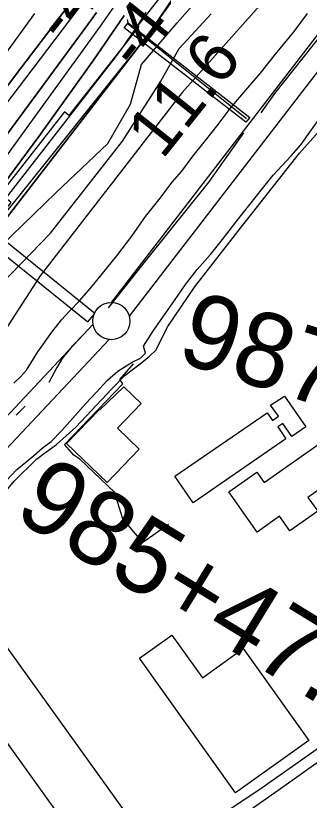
# Model space of a CAD drawing. Extents: x 3677843 to 3715951, y 511991 to 537744.
# Drawn here: x 3684060 to 3684455, y 519472 to 520526 of the extents above; entities that cross this region are included whole.
import ezdxf

# ---------------------------------------------------------------- set-up
doc = ezdxf.new("R2010")
doc.units = 0
for name, color, linetype in [('V-BLDG-OTLN', 7, 'Continuous'), ('V-CHAN-DOCK', 7, 'Continuous'), ('V-FLOD-BASE', 7, 'Continuous'), ('V-LEVE-TOET', 7, 'Continuous'), ('V-RIVR-EDGE', 7, 'Continuous'), ('V-RIVR-FERY', 7, 'Continuous'), ('V-RIVR-RANG', 7, 'Continuous'), ('V-ROAD-CNTR', 7, 'Continuous'), ('V-RRAP-FSHR', 7, 'Continuous'), ('V-RRAP-RVMT', 7, 'Continuous'), ('V-SITE-OTLN', 7, 'Continuous'), ('V-SITE-VEGE', 7, 'Continuous'), ('V-SURV-IDEN', 7, 'Continuous'), ('V-SURV-LINE', 7, 'Continuous'), ('V-TOPO-DPTH', 7, 'Continuous'), ('V-TOPO-MAJR', 7, 'Continuous'), ('V-TOPO-MINR', 7, 'Continuous'), ('V-TOPO-WATR', 7, 'Continuous'), ('V-UTIL-LINE', 7, 'Continuous')]:
    doc.layers.add(name, color=color, linetype=linetype)

msp = doc.modelspace()

# ---------------------------------------------------------------- linework, layer by layer
at = {"layer": 'V-BLDG-OTLN'}
for points in [[(3684205.8, 520027.8), (3684229.1, 520005.4), (3684197.1, 519972.2), (3684226.3, 519944.1), (3684183.3, 519899.4), (3684128.9, 519951.7), (3684172.9, 519997.4), (3684173.5, 519996.8)], [(3684421.7, 520015.3), (3684450.2, 519973.9), (3684431.5, 519961), (3684419.4, 519978.5), (3684412.7, 519973.9), (3684423.7, 519957.9), (3684298.9, 519872.1), (3684274.4, 519907.7), (3684398.4, 519993), (3684405.4, 519982.8), (3684413.5, 519988.4), (3684403, 520003.1)], [(3684484.9, 519962.9), (3684513.8, 519922), (3684453.3, 519879.3), (3684466.3, 519860.9), (3684428.7, 519834.4), (3684415, 519853.9), (3684385, 519832.8), (3684346.9, 519886.8), (3684384.6, 519913.4), (3684394.6, 519899.3)], [(3683927.9, 519717.9), (3683988.2, 519761.3), (3684221, 519437.4), (3684160.6, 519394)], [(3684226.6, 519663.2), (3684270.4, 519694.4), (3684311.3, 519637.1), (3684366.2, 519676.4), (3684454.5, 519552.8), (3684355.7, 519482.3)]]:
    msp.add_lwpolyline(points, close=True, dxfattribs=at)
at = {"layer": 'V-CHAN-DOCK'}
for points in [[(3684369.6, 520383.6), (3684206.4, 520510.2), (3684211.4, 520516.7), (3684375.2, 520389.6), (3684369.6, 520383.6)], [(3684167, 520126.6), (3684025.7, 520240.2), (3684054.2, 520275.7), (3684042.6, 520285.1), (3684004.8, 520238.1), (3684157.4, 520115.2), (3684167, 520126.6)]]:
    msp.add_lwpolyline(points, dxfattribs=at)
at = {"layer": 'V-FLOD-BASE'}
msp.add_line((3684061.1, 519989.8), (3684073, 520001.8), dxfattribs=at)
for points in [[(3684632.2, 520704.4), (3684564.5, 520619.2), (3684468.7, 520498.2), (3684408.2, 520421.8), (3684389.9, 520396)], [(3684366.8, 520369.1), (3684320.1, 520303.1), (3684236.1, 520199), (3684184.5, 520134.2)], [(3684152.5, 520098.9), (3684136.3, 520082.4), (3684122.9, 520065.9), (3684115.6, 520053.8), (3684105, 520033.7)]]:
    msp.add_lwpolyline(points, dxfattribs=at)
at = {"layer": 'V-LEVE-TOET'}
for points in [[(3684232.4, 520082.7), (3684245.8, 520103.6), (3684273.8, 520143.8), (3684288.5, 520165.2), (3684304.3, 520185.3), (3684322.1, 520205.8), (3684338.4, 520225.9), (3684356.2, 520249.2), (3684375.3, 520272.9), (3684392, 520294.2), (3684406.6, 520312.3), (3684430.5, 520338), (3684443.5, 520352.9), (3684474.7, 520396.4), (3684525.5, 520465.1), (3684570.6, 520522.2), (3684613.1, 520569.7)], [(3684058, 520032.7), (3684066.7, 520041.4), (3684075, 520050.3), (3684090, 520074.9), (3684108.9, 520101.4), (3684122.1, 520117.7), (3684132.9, 520129.4), (3684146.5, 520143.9), (3684163.5, 520163.5), (3684196.3, 520203.9), (3684216.5, 520230.1), (3684234.9, 520256.7), (3684254.8, 520281.2), (3684270.8, 520302.6), (3684283.7, 520317.8), (3684299, 520338.2), (3684315.4, 520358.6), (3684332.5, 520380.3), (3684348.5, 520402), (3684364.5, 520420.3), (3684388.9, 520448.6), (3684409.5, 520474.9), (3684434.5, 520505.2), (3684452.7, 520529.4)], [(3684217, 520061), (3684228, 520066.4), (3684235, 520073.3), (3684232.4, 520082.7)], [(3684107.9, 519954.5), (3684122.5, 519969), (3684140.4, 519989.5), (3684154.2, 520004.8), (3684168.4, 520020.4), (3684183.8, 520036.9), (3684197.5, 520049), (3684211.3, 520057.4), (3684217, 520061)], [(3684084.8, 519935.7), (3684095.9, 519945.3), (3684107.9, 519954.5)], [(3683489.5, 519163.4), (3683497.9, 519179.7), (3683547.5, 519259.7), (3683637.6, 519383.2), (3683696.1, 519453.2), (3683782.5, 519565), (3683862.5, 519669.9), (3683883.2, 519700.1), (3683890.9, 519712.2), (3683899.5, 519724.6), (3683931.9, 519766.1), (3683986.7, 519837.6), (3684033.4, 519886.7), (3684061.8, 519916.8), (3684073.9, 519926.8), (3684084.8, 519935.7)]]:
    msp.add_lwpolyline(points, dxfattribs=at)
at = {"layer": 'V-RIVR-EDGE'}
msp.add_lwpolyline([(3683281.5, 519254.9), (3683329.1, 519314.2), (3683431.5, 519440), (3683498.3, 519523.9), (3683577.9, 519643.7), (3683632.1, 519725.3), (3683692.9, 519786.3), (3683762.7, 519860), (3683803.1, 519913.3), (3683830.1, 519941.5), (3683872.8, 519964.2), (3683912.6, 520007.3), (3683936.1, 520068.5), (3683978.3, 520149.4), (3684010.3, 520188.4), (3684114.4, 520288.4), (3684184.2, 520354.8), (3684214.9, 520407.6), (3684229.4, 520461), (3684277.6, 520516.7), (3684326.4, 520572.4)], dxfattribs=at)
at = {"layer": 'V-RIVR-FERY'}
msp.add_spline([(3683395.6, 529471.3), (3683521.9, 529210.1), (3683605.1, 528969.7), (3683680.8, 528445.2), (3683751.5, 527893.7), (3683927.9, 527005.7), (3684042.4, 526379.7), (3684112.2, 525834.6), (3684119.2, 525226.8), (3684092.5, 524348.2), (3684041.6, 523650.6), (3683951.4, 522948.6), (3683790.8, 522287.1), (3683653.8, 521935.8), (3683329.6, 521213.6), (3682839.7, 520457.3), (3682512.6, 519997.8), (3682286.2, 519636), (3682113.5, 519264), (3682089.8, 519186.3)], degree=3, dxfattribs=at)
at = {"layer": 'V-ROAD-CNTR'}
msp.add_lwpolyline([(3682174.1, 517894.3), (3682399.3, 518065.1), (3682591.5, 518209.7), (3682681.9, 518278.9), (3682777.5, 518341), (3682917.9, 518436.4), (3682969.7, 518473.9), (3683256.3, 518673.1), (3683557.4, 518885.5), (3683915.2, 519136.1), (3684420.6, 519491.5), (3684682.9, 519677.5), (3684705.4, 519694.9), (3684721.5, 519707.8), (3684735.1, 519717.4), (3684750.9, 519733.1), (3684765.4, 519753.2), (3684781.2, 519774.7), (3684805.9, 519807.7), (3684938.2, 520041.4), (3685073, 520275.9), (3685424.6, 520876.4)], dxfattribs=at)
at = {"layer": 'V-RRAP-FSHR'}
msp.add_lwpolyline([(3683860.4, 520028.7), (3684232.7, 520493.7), (3684417.1, 520747.6), (3684586.6, 521008.8), (3684748.8, 521334.3)], dxfattribs=at)
at = {"layer": 'V-RRAP-RVMT'}
for p, q in [((3684314.9, 520628.3), (3684224.4, 520513.2)), ((3684225.9, 520512.1), (3684131.9, 520392.6)), ((3684224.4, 520513.2), (3684225.9, 520512.1)), ((3684126.2, 520397.2), (3684035.5, 520282.1)), ((3684131.9, 520392.6), (3684126.2, 520397.2))]:
    msp.add_line(p, q, dxfattribs=at)
at = {"layer": 'V-SITE-OTLN'}
for points in [[(3683662.2, 519393.9), (3683770.1, 519533.4), (3683860.3, 519650.2), (3683939.4, 519751.3), (3683998.5, 519829.6), (3684058.3, 519901), (3684088.6, 519930.6), (3684099.3, 519938.6), (3684115.1, 519950.3), (3684141.3, 519973.7), (3684189.7, 520025.3), (3684207.1, 520043.2), (3684215.2, 520049.5), (3684227.7, 520058.6), (3684240.2, 520069.2), (3684248.7, 520076.9), (3684265, 520109.1), (3684300.9, 520161.9), (3684362.3, 520240.6), (3684441.7, 520342), (3684513.7, 520422.5)], [(3684545.6, 519597.5), (3684391.6, 519489.1), (3684224.6, 519377.8)]]:
    msp.add_lwpolyline(points, dxfattribs=at)
at = {"layer": 'V-SITE-VEGE'}
msp.add_lwpolyline([(3684391.8, 520543.7), (3684284, 520423.3), (3684093.3, 520176.8), (3684040.7, 520096), (3684021.4, 520072.7), (3683981.4, 520035.8), (3683942.7, 519983.7), (3683928.8, 519957.7), (3683906.7, 519934.4), (3683901.2, 519937.2), (3683901.3, 519948.2), (3683912.4, 519970.1), (3683947, 520026.3), (3683963.6, 520063.3), (3683983, 520094.9), (3684003.8, 520123.6), (3684041.1, 520166), (3684107.3, 520234.4), (3684204.1, 520357.7), (3684255.3, 520438.5), (3684280.2, 520482.4), (3684323, 520528.9)], dxfattribs=at)
at = {"layer": 'V-SURV-LINE'}
for points in [[(3684189.3, 520141.2), (3684697.2, 520800.9)], [(3684721, 520782.6), (3684213.1, 520122.9)], [(3684025.9, 519964.7), (3684164.4, 520111.9)], [(3684186.2, 520091.3), (3684047.8, 519944.2)]]:
    msp.add_lwpolyline(points, dxfattribs=at)
msp.add_circle((3684189, 520116.2), 25, dxfattribs=at)
at = {"layer": 'V-TOPO-DPTH'}
for points in [[(3684318.7, 520619.4), (3684245.9, 520512), (3684242.1, 520506.6), (3684238.3, 520501.2), (3684234.4, 520495.9), (3684230.5, 520490.7), (3684056.7, 520265.5), (3683966, 520148.3), (3683875.2, 520031.3), (3683784, 519914.5), (3683692.6, 519797.9), (3683553.2, 519620.7), (3683531.3, 519592.9), (3683509.1, 519565.3), (3683486.8, 519537.7), (3683464.4, 519510.3), (3683441.8, 519483), (3683419.2, 519455.8), (3683396.4, 519428.7), (3683373.5, 519401.7), (3683308.9, 519325.6)], [(3684150.6, 520565.6), (3684067.3, 520455.9), (3684024.3, 520399.5), (3683981, 520343.2), (3683937.5, 520287.2), (3683893.8, 520231.3), (3683470.8, 519693.5), (3683448.6, 519665.4), (3683426.3, 519637.4), (3683403.9, 519609.5), (3683381.3, 519581.7), (3683360.4, 519556.1), (3683327.3, 519515.6), (3683294.1, 519475.2)], [(3684150.6, 520565.6), (3684067.3, 520455.9), (3684024.3, 520399.5), (3683981, 520343.2), (3683937.5, 520287.2), (3683893.8, 520231.3), (3683470.8, 519693.5), (3683448.6, 519665.4), (3683426.3, 519637.4), (3683403.9, 519609.5), (3683381.3, 519581.7), (3683360.4, 519556.1), (3683327.3, 519515.6), (3683294.1, 519475.2)], [(3682090.3, 518329.5), (3682090.6, 518303.5), (3682194.3, 518374.3), (3682308.3, 518454.9), (3682421.4, 518536.7), (3682627.9, 518688.8), (3682636.8, 518695.7), (3682645.5, 518703), (3682653.9, 518710.7), (3682661.9, 518718.7), (3682787.5, 518849.8), (3682857.4, 518924.3), (3682926.2, 518999.6), (3682993.5, 519076.4), (3683059.8, 519154.1), (3683448, 519618.5), (3684153, 520546.4)], [(3682090.6, 518303.5), (3682194.3, 518374.3), (3682308.3, 518454.9), (3682421.4, 518536.7), (3682627.9, 518688.8), (3682636.8, 518695.7), (3682645.5, 518703), (3682653.9, 518710.7), (3682661.9, 518718.7), (3682787.5, 518849.8), (3682857.4, 518924.3), (3682926.2, 518999.6), (3682993.5, 519076.4), (3683059.8, 519154.1), (3683448, 519618.5), (3684153, 520546.4)], [(3682090.9, 518280.6), (3682154.5, 518326.5), (3682626.1, 518673.4), (3682639.5, 518683.8), (3682652.6, 518694.7), (3682665, 518706.2), (3682677.1, 518718.2), (3682879, 518928.6), (3682981, 519037.2), (3683081.4, 519147.3), (3683179.3, 519259.6), (3683275.6, 519373.4), (3683450.7, 519584.9), (3683458.2, 519594), (3683465.7, 519603.1), (3683473.1, 519612.3), (3683480.4, 519621.6), (3683610.6, 519786.3), (3683682.5, 519878.2), (3683753.9, 519970.7), (3683824.2, 520063.8), (3683894, 520157.4), (3684157.4, 520514.7), (3684169.1, 520530.8)], [(3682091, 518266.2), (3682624.3, 518658), (3682642.2, 518671.9), (3682659.6, 518686.4), (3682676.2, 518701.7), (3682692.4, 518717.7), (3683118.5, 519160.8), (3683182.6, 519229), (3683245.6, 519298.2), (3683307.1, 519368.8), (3683367.5, 519440.3), (3683454, 519545.2), (3683470.3, 519565), (3683486.5, 519585), (3683502.5, 519605.1), (3683518.4, 519625.3), (3683971.8, 520205.3), (3684012.3, 520257.8), (3684052.2, 520310.7), (3684091.5, 520364.1), (3684130.2, 520418), (3684164.8, 520466.8), (3684185.6, 520496.6), (3684206.1, 520526.7)], [(3684169.1, 520530.8), (3684157.4, 520514.7), (3683894, 520157.4), (3683824.2, 520063.8), (3683753.9, 519970.7), (3683682.5, 519878.2), (3683610.6, 519786.3), (3683480.4, 519621.6), (3683473.1, 519612.3), (3683465.7, 519603.1), (3683458.2, 519594), (3683450.7, 519584.9), (3683275.6, 519373.4)], [(3684206.1, 520526.7), (3684185.6, 520496.6), (3684164.8, 520466.8), (3684130.2, 520418), (3684091.5, 520364.1), (3684052.2, 520310.7), (3684012.3, 520257.8), (3683971.8, 520205.3), (3683518.4, 519625.3), (3683502.5, 519605.1), (3683486.5, 519585), (3683470.3, 519565), (3683454, 519545.2), (3683367.5, 519440.3), (3683307.1, 519368.8)]]:
    msp.add_lwpolyline(points, dxfattribs=at)
at = {"layer": 'V-TOPO-MAJR'}
msp.add_lwpolyline([(3682090.1, 518351.2), (3682631.5, 518719.6), (3683006.7, 519170.6), (3683073.5, 519251.1), (3683140.3, 519331.7), (3683207, 519412.4), (3683273.5, 519493.1), (3683377.9, 519620.1), (3683392.2, 519637.5), (3683406.3, 519654.9), (3683420.3, 519672.4), (3683434.3, 519690), (3683872.7, 520244.2), (3683916.7, 520300.5), (3683960.1, 520357.3), (3684002.8, 520414.6), (3684044.9, 520472.4), (3684086, 520529.6)], dxfattribs=at)
at = {"layer": 'V-TOPO-MINR'}
for points in [[(3683294.1, 519475.2), (3683327.3, 519515.6), (3683360.4, 519556.1), (3683381.3, 519581.7), (3683403.9, 519609.5), (3683426.3, 519637.4), (3683448.6, 519665.4), (3683470.8, 519693.5), (3683893.8, 520231.3), (3683937.5, 520287.2), (3683981, 520343.2), (3684024.3, 520399.5), (3684067.3, 520455.9), (3684150.6, 520565.6)], [(3682090.6, 518303.5), (3682194.3, 518374.3), (3682308.3, 518454.9), (3682421.4, 518536.7), (3682627.9, 518688.8), (3682636.8, 518695.7), (3682645.5, 518703), (3682653.9, 518710.7), (3682661.9, 518718.7), (3682787.5, 518849.8), (3682857.4, 518924.3), (3682926.2, 518999.6), (3682993.5, 519076.4), (3683059.8, 519154.1), (3683448, 519618.5), (3684153, 520546.4)], [(3682091, 518273), (3682625.2, 518665.7), (3682640.8, 518677.9), (3682656.1, 518690.5), (3682670.6, 518704), (3682684.8, 518717.9), (3682997.5, 519043.5), (3683080.8, 519132.2), (3683162.7, 519222), (3683242.5, 519313.7), (3683321, 519406.6), (3683452.4, 519565.5), (3683464.1, 519579.9), (3683475.8, 519594.3), (3683487.4, 519608.8), (3683498.9, 519623.4), (3683754.3, 519948.4), (3683829.3, 520045), (3683903.6, 520142.3), (3683976.7, 520240.4), (3684049.1, 520339.1), (3684160.6, 520493.2), (3684176.5, 520515.4), (3684192.1, 520537.8)], [(3682090.9, 518280.6), (3682154.5, 518326.5), (3682626.1, 518673.4), (3682639.5, 518683.8), (3682652.6, 518694.7), (3682665, 518706.2), (3682677.1, 518718.2), (3682879, 518928.6), (3682981, 519037.2), (3683081.4, 519147.3), (3683179.3, 519259.6), (3683275.6, 519373.4), (3683450.7, 519584.9), (3683458.2, 519594), (3683465.7, 519603.1), (3683473.1, 519612.3), (3683480.4, 519621.6), (3683610.6, 519786.3), (3683682.5, 519878.2), (3683753.9, 519970.7), (3683824.2, 520063.8), (3683894, 520157.4), (3684157.4, 520514.7), (3684169.1, 520530.8)], [(3682091, 518266.2), (3682624.3, 518658), (3682642.2, 518671.9), (3682659.6, 518686.4), (3682676.2, 518701.7), (3682692.4, 518717.7), (3683118.5, 519160.8), (3683182.6, 519229), (3683245.6, 519298.2), (3683307.1, 519368.8), (3683367.5, 519440.3), (3683454, 519545.2), (3683470.3, 519565), (3683486.5, 519585), (3683502.5, 519605.1), (3683518.4, 519625.3), (3683971.8, 520205.3), (3684012.3, 520257.8), (3684052.2, 520310.7), (3684091.5, 520364.1), (3684130.2, 520418), (3684164.8, 520466.8), (3684185.6, 520496.6), (3684206.1, 520526.7)], [(3683290.1, 519325.6), (3683332.1, 519375.1), (3683373.8, 519424.9), (3683415.3, 519474.9), (3683455.8, 519524), (3683476.7, 519549.6), (3683497.5, 519575.4), (3683518.1, 519601.3), (3683538.5, 519627.3), (3684185.8, 520458.9), (3684192.5, 520467.6), (3684199.1, 520476.4), (3684205.5, 520485.3), (3684211.8, 520494.3), (3684218, 520503.4), (3684224.1, 520512.5), (3684230, 520521.7), (3684235.9, 520531)]]:
    msp.add_lwpolyline(points, dxfattribs=at)
at = {"layer": 'V-TOPO-WATR'}
msp.add_lwpolyline([(3683308.9, 519325.6), (3683373.5, 519401.7), (3683396.4, 519428.7), (3683419.2, 519455.8), (3683441.8, 519483), (3683464.4, 519510.3), (3683486.8, 519537.7), (3683509.1, 519565.3), (3683531.3, 519592.9), (3683553.2, 519620.7), (3683692.6, 519797.9), (3683784, 519914.5), (3683875.2, 520031.3), (3683966, 520148.3), (3684056.7, 520265.5), (3684230.5, 520490.7), (3684234.4, 520495.9), (3684238.3, 520501.2), (3684242.1, 520506.6), (3684245.9, 520512), (3684318.7, 520619.4)], dxfattribs=at)
at = {"layer": 'V-UTIL-LINE'}
for points in [[(3684370.8, 520388.1), (3684212, 520514.6), (3684210.6, 520521.2)], [(3684265.7, 519842.8), (3684231.5, 519818.8), (3684204.6, 519850.7), (3684193.4, 519886.3), (3684146.6, 519930.6), (3684138.6, 519935.9), (3684125.8, 519950.6), (3684204.5, 520031.9), (3684200.2, 520037.6), (3684218.8, 520058.9)]]:
    msp.add_lwpolyline(points, dxfattribs=at)

# ---------------------------------------------------------------- texts
at = {"layer": 'V-RIVR-RANG'}
for s, rotation, p in [('-43', 51.7228, (3684125.7, 520486.6)), ('-4', 51.4383, (3684223.8, 520450)), ('-4', 51.4383, (3684223.8, 520450)), ('11.6', 51.4383, (3684257.6, 520332)), ('11.6', 51.4383, (3684257.6, 520332))]:
    msp.add_text(s, height=67, rotation=rotation, dxfattribs=at).set_placement(p)
at = {"layer": 'V-SURV-IDEN'}
for s, rotation, p in [('987+89.1', 342.414, (3684273.9, 520063.4)), ('985+47.0', 328.541, (3684055, 519853.6))]:
    msp.add_text(s, height=100, rotation=rotation, dxfattribs=at).set_placement(p)

doc.saveas('drawing.dxf')
